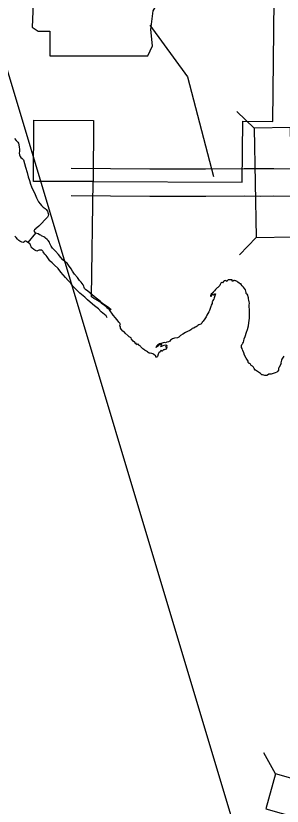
# Model space of a CAD drawing. Extents: x 813775 to 1157140, y 1757555 to 1979907.
# Drawn here: x 848124 to 853924, y 1943761 to 1960976 of the extents above; entities that cross this region are included whole.
import ezdxf

# ---------------------------------------------------------------- set-up
doc = ezdxf.new("R2010")
doc.units = 0
for name, color, linetype in [('Level 10', 7, 'Continuous'), ('Level 20', 7, 'Continuous'), ('Level 21', 7, 'Continuous'), ('Level 6', 7, 'Continuous'), ('Level 9', 7, 'Continuous'), ('R_Draft', 7, 'Continuous')]:
    doc.layers.add(name, color=color, linetype=linetype)

msp = doc.modelspace()

# ---------------------------------------------------------------- linework, layer by layer
at = {"layer": 'Level 10'}
for points in [[(855573, 1957593), (855111, 1957614), (854877, 1957614), (854643, 1957618), (854491, 1957625), (854146, 1957639), (853740, 1957646), (853445, 1957641), (853098, 1957646), (852255, 1957637), (851042, 1957639), (849332, 1957654)], [(856112, 1956968), (855098, 1957014), (854873, 1957014), (854624, 1957018), (854464, 1957025), (854129, 1957039), (853740, 1957046), (853445, 1957040), (853096, 1957046), (852258, 1957037), (851039, 1957039), (849327, 1957054)]]:
    msp.add_lwpolyline(points, dxfattribs=at)
at = {"layer": 'Level 20'}
for p, q in [((853315, 1958526), (852935, 1958893)), ((853358, 1956151), (852991, 1955771)), ((853781, 1944463), (853522, 1944924))]:
    msp.add_line(p, q, dxfattribs=at)
for points in [[(854150, 1956165), (854107, 1958541), (853315, 1958526), (853358, 1956151)], [(853567, 1943701), (855854, 1943059), (856068, 1943821), (853781, 1944463)]]:
    msp.add_lwpolyline(points, close=True, dxfattribs=at)
at = {"layer": 'Level 21'}
msp.add_lwpolyline([(848394, 1963283), (848546, 1962268), (848479, 1960728), (848614, 1960644), (848868, 1960644), (848868, 1960102), (851000, 1960102), (851101, 1960322), (851067, 1960677), (851118, 1961083), (851304, 1961405), (851422, 1961642), (851592, 1961896), (851693, 1962166), (851778, 1962386), (851930, 1962572), (851964, 1962691), (851896, 1962775), (851372, 1962775), (851490, 1963012), (851507, 1963164), (851437, 1963281)], close=True, dxfattribs=at)
msp.add_lwpolyline([(851039, 1960770), (851859, 1959647), (852428, 1957476)], dxfattribs=at)
at = {"layer": 'Level 6'}
for points in [[(853051, 1957356), (853067, 1958679), (853717, 1958676), (853735, 1959997), (853752, 1961319)], [(849808, 1957365), (848511, 1957369), (848515, 1958700), (849816, 1958694), (849808, 1957365)], [(849770, 1954857), (849808, 1957365)], [(849808, 1957365), (853051, 1957356)], [(852633, 1955162), (852618, 1955165), (852606, 1955165), (852598, 1955161), (852590, 1955154), (852582, 1955140), (852575, 1955124), (852563, 1955103), (852552, 1955089), (852522, 1955056), (852508, 1955048), (852475, 1955016), (852449, 1954986), (852424, 1954956), (852404, 1954933), (852378, 1954913), (852373, 1954902), (852366, 1954878), (852365, 1954868), (852373, 1954868), (852382, 1954868), (852385, 1954878), (852387, 1954892), (852392, 1954899), (852399, 1954907), (852401, 1954908), (852404, 1954908), (852413, 1954898), (852419, 1954896), (852425, 1954897), (852432, 1954909), (852460, 1954921), (852464, 1954924), (852469, 1954922)], [(852834, 1955200), (852833, 1955205), (852835, 1955215), (852833, 1955220), (852831, 1955223), (852817, 1955228), (852807, 1955226), (852794, 1955223), (852778, 1955225), (852750, 1955222), (852732, 1955209), (852722, 1955202), (852718, 1955192), (852710, 1955194), (852699, 1955204), (852685, 1955209), (852671, 1955207), (852659, 1955202), (852645, 1955191), (852639, 1955169), (852633, 1955162)], [(853207, 1954746), (853195, 1954780), (853188, 1954810), (853190, 1954832), (853185, 1954852), (853176, 1954892), (853162, 1954911), (853147, 1954922), (853141, 1954930), (853137, 1954948), (853122, 1955006), (853103, 1955037), (853079, 1955065), (853052, 1955097), (853034, 1955127), (853030, 1955138), (853010, 1955142), (852985, 1955150), (852956, 1955177), (852945, 1955186), (852929, 1955195), (852914, 1955202), (852897, 1955206), (852883, 1955208), (852876, 1955209), (852869, 1955208), (852862, 1955206), (852853, 1955203), (852847, 1955199), (852843, 1955198), (852838, 1955198), (852834, 1955200)], [(851193, 1953541), (851180, 1953540), (851168, 1953545), (851170, 1953553), (851175, 1953558), (851176, 1953564), (851166, 1953572), (851126, 1953597), (851105, 1953613), (851082, 1953622), (851051, 1953628), (851030, 1953629), (851007, 1953643), (850989, 1953659), (850968, 1953672), (850942, 1953683), (850932, 1953695), (850891, 1953725), (850866, 1953744), (850848, 1953767), (850836, 1953780), (850821, 1953787), (850812, 1953792), (850803, 1953800), (850800, 1953814), (850773, 1953826), (850765, 1953811), (850759, 1953814), (850746, 1953823), (850748, 1953836), (850742, 1953840), (850723, 1953841), (850719, 1953858), (850706, 1953871), (850679, 1953890), (850644, 1953935), (850632, 1953961), (850595, 1953983), (850571, 1954005), (850504, 1954065), (850491, 1954085), (850478, 1954096), (850455, 1954107), (850420, 1954148), (850401, 1954171), (850402, 1954204), (850389, 1954215), (850394, 1954250), (850405, 1954255), (850388, 1954283), (850365, 1954303), (850349, 1954327), (850296, 1954400), (850242, 1954459), (850163, 1954569), (850128, 1954600), (850116, 1954609), (850109, 1954626), (850091, 1954634), (850052, 1954664), (849983, 1954717), (849976, 1954730), (849868, 1954796), (849822, 1954818), (849786, 1954846), (849770, 1954857)], [(852469, 1954922), (852457, 1954877), (852443, 1954837), (852439, 1954806), (852429, 1954798), (852416, 1954775), (852408, 1954753), (852400, 1954743), (852401, 1954726), (852400, 1954710), (852380, 1954671), (852373, 1954643), (852345, 1954576), (852341, 1954555), (852330, 1954527), (852308, 1954493), (852283, 1954453), (852266, 1954418), (852237, 1954373), (852204, 1954327), (852183, 1954304), (852173, 1954281), (852164, 1954273), (852149, 1954259), (852133, 1954252), (852109, 1954243), (852087, 1954232), (852072, 1954216), (852049, 1954199), (852027, 1954193), (852001, 1954176), (851967, 1954163), (851957, 1954154), (851912, 1954123), (851863, 1954098), (851815, 1954075), (851763, 1954039), (851713, 1954016), (851692, 1953996), (851673, 1953978), (851647, 1953963), (851579, 1953955), (851534, 1953937), (851494, 1953912), (851479, 1953891), (851446, 1953873), (851411, 1953868), (851400, 1953860), (851383, 1953855), (851368, 1953860), (851329, 1953854), (851281, 1953840), (851251, 1953831), (851206, 1953802), (851190, 1953783), (851185, 1953769), (851175, 1953756), (851183, 1953754), (851203, 1953774), (851228, 1953788), (851229, 1953801), (851242, 1953813), (851284, 1953826), (851296, 1953831), (851298, 1953815), (851286, 1953802), (851278, 1953791), (851273, 1953776), (851277, 1953770), (851300, 1953778), (851316, 1953791), (851333, 1953792), (851357, 1953806), (851388, 1953813), (851397, 1953805), (851406, 1953804), (851414, 1953802), (851411, 1953794), (851401, 1953787), (851392, 1953774), (851384, 1953767), (851406, 1953767), (851417, 1953766), (851415, 1953750), (851402, 1953735), (851395, 1953719), (851374, 1953705), (851362, 1953704), (851357, 1953708), (851343, 1953701), (851311, 1953672), (851303, 1953670), (851299, 1953688), (851289, 1953692), (851271, 1953672), (851265, 1953655), (851240, 1953635), (851224, 1953603), (851212, 1953559), (851193, 1953541)], [(853898, 1953402), (853867, 1953335), (853855, 1953318), (853843, 1953305), (853840, 1953295), (853842, 1953287), (853847, 1953283), (853847, 1953274), (853843, 1953258), (853821, 1953228), (853806, 1953215), (853771, 1953201), (853706, 1953179), (853681, 1953174), (853648, 1953172), (853636, 1953169), (853604, 1953149), (853586, 1953144), (853566, 1953142), (853548, 1953144), (853524, 1953152), (853498, 1953153), (853484, 1953158), (853452, 1953182), (853406, 1953216), (853364, 1953243), (853343, 1953255), (853335, 1953260), (853317, 1953291), (853298, 1953320), (853276, 1953345), (853250, 1953363), (853231, 1953388), (853217, 1953400), (853205, 1953403), (853192, 1953415), (853185, 1953425), (853184, 1953438), (853182, 1953453), (853139, 1953519), (853103, 1953583), (853088, 1953632), (853065, 1953688), (853056, 1953702), (853050, 1953728), (853041, 1953750), (853041, 1953792), (853048, 1953814), (853061, 1953829), (853069, 1953843), (853080, 1953867), (853090, 1953898), (853097, 1953938), (853117, 1953988), (853149, 1954085), (853172, 1954146), (853193, 1954221), (853200, 1954292), (853211, 1954390), (853212, 1954546), (853208, 1954671), (853212, 1954719), (853207, 1954746)], [(853956, 1953566), (853919, 1953495), (853910, 1953474), (853897, 1953417), (853895, 1953407), (853896, 1953404), (853898, 1953402)]]:
    msp.add_lwpolyline(points, dxfattribs=at)
at = {"layer": 'Level 9'}
for points in [[(848092, 1958301), (848133, 1958258), (848166, 1958225), (848180, 1958199), (848192, 1958169), (848199, 1958117), (848202, 1958069), (848201, 1958029), (848198, 1957987), (848204, 1957951), (848217, 1957915), (848235, 1957893), (848262, 1957870), (848288, 1957842), (848337, 1957681), (848369, 1957565), (848391, 1957470), (848422, 1957388), (848446, 1957310), (848465, 1957251), (848496, 1957189), (848529, 1957122), (848546, 1957082), (848577, 1957012), (848618, 1956927), (848651, 1956880), (848686, 1956844), (848722, 1956811), (848761, 1956781), (848787, 1956758), (848812, 1956724), (848827, 1956669), (848833, 1956645), (848829, 1956621), (848816, 1956594), (848626, 1956397), (848579, 1956358), (848563, 1956345), (848557, 1956335), (848534, 1956313), (848516, 1956288), (848555, 1956239), (848389, 1956036), (848358, 1956063), (848344, 1956069), (848324, 1956067), (848307, 1956054), (848295, 1956044), (848281, 1956042), (848253, 1956049), (848214, 1956067), (848190, 1956084), (848164, 1956112), (848135, 1956145), (848101, 1956179)], [(848609, 1956224), (848555, 1956239)], [(848637, 1956205), (848609, 1956224)], [(850201, 1954574), (850146, 1954614), (850032, 1954696), (849963, 1954763), (849876, 1954827), (849785, 1954900), (849692, 1954978), (849643, 1955017), (849621, 1955037), (849614, 1955057), (849602, 1955089), (849589, 1955116), (849550, 1955172), (849512, 1955213), (849465, 1955274), (849404, 1955349), (849360, 1955411), (849328, 1955462), (849272, 1955547), (849240, 1955585), (849199, 1955620), (849150, 1955663), (849107, 1955710), (849054, 1955780), (848987, 1955850), (848926, 1955915), (848893, 1955959), (848868, 1956016), (848854, 1956044), (848829, 1956080), (848807, 1956105), (848772, 1956133), (848752, 1956151), (848732, 1956160), (848698, 1956178), (848680, 1956187), (848667, 1956195), (848637, 1956205)], [(848429, 1956013), (848389, 1956036)], [(850115, 1954399), (850091, 1954439), (849981, 1954531), (849922, 1954592), (849837, 1954660), (849746, 1954737), (849683, 1954792), (849624, 1954847), (849521, 1954935), (849415, 1955035), (849368, 1955086), (849319, 1955152), (849262, 1955213), (849207, 1955274), (849152, 1955335), (849107, 1955394), (849048, 1955469), (848957, 1955552), (848912, 1955595), (848871, 1955632), (848867, 1955638), (848832, 1955683), (848808, 1955727), (848785, 1955755), (848759, 1955786), (848734, 1955816), (848718, 1955838), (848710, 1955849), (848687, 1955869), (848671, 1955873), (848651, 1955874), (848635, 1955870), (848612, 1955864), (848596, 1955857), (848580, 1955853), (848564, 1955855), (848537, 1955872), (848515, 1955886), (848483, 1955913), (848475, 1955921), (848458, 1955939), (848456, 1955951), (848454, 1955965), (848446, 1955983), (848435, 1956005), (848429, 1956013)]]:
    msp.add_lwpolyline(points, dxfattribs=at)
at = {"layer": 'R_Draft'}
msp.add_line((854111, 1939240), (843306, 1975221), dxfattribs=at)

doc.saveas('drawing.dxf')
